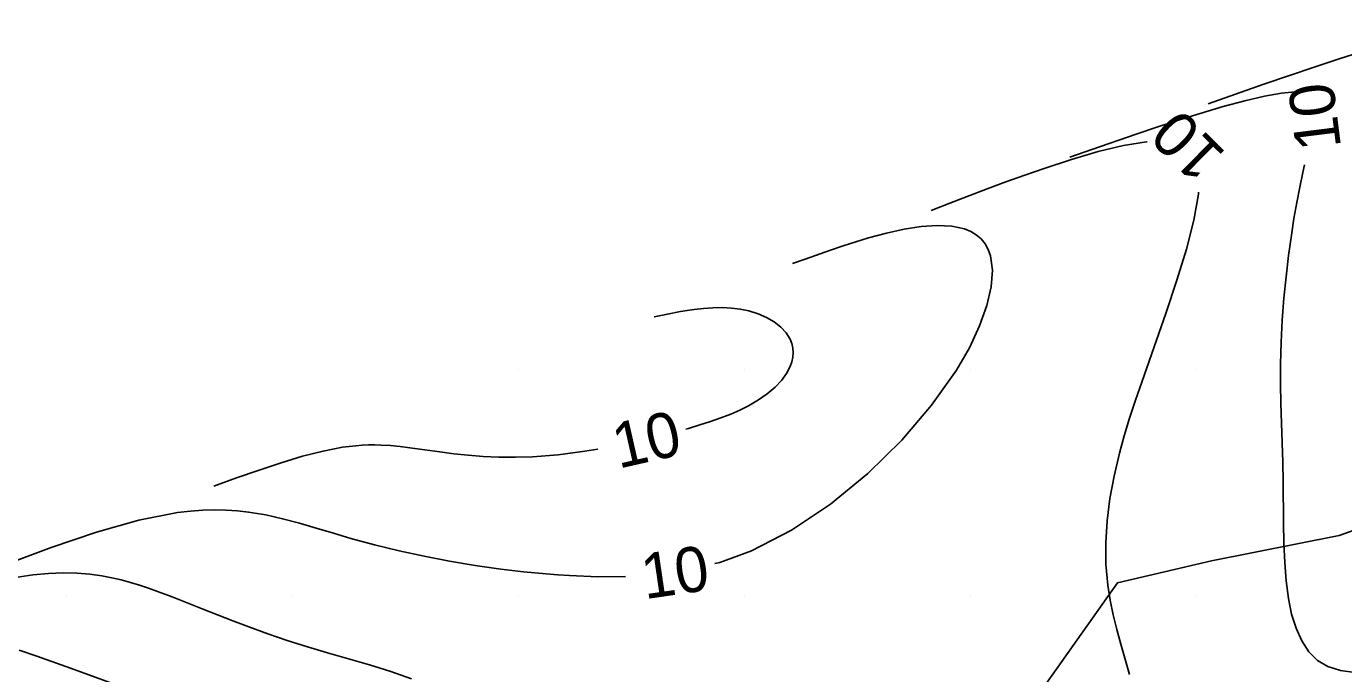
# Model space of a CAD drawing. Extents: x 2602990 to 2605851, y 618069 to 619180.
# Drawn here: x 2603268.2 to 2603326.5, y 618676.5 to 618705.2 of the extents above; entities that cross this region are included whole.
import ezdxf

# ---------------------------------------------------------------- set-up
doc = ezdxf.new("R2010")
doc.units = 0
for name, color, linetype in [('DTM Contours Major', 7, 'Continuous'), ('DTM Contours Major Text', 7, 'Continuous'), ('DTM Contours Minor', 7, 'Continuous'), ('DTM Contours Minor Text', 7, 'Continuous'), ('Exist DTM Crownline', 7, 'Continuous'), ('Exist DTM QL2 LIDAR Elevation Point', 7, 'Continuous'), ('Exist Roads EOP', 7, 'Continuous'), ('PH Exist DTM Obscure Area', 7, 'Continuous')]:
    doc.layers.add(name, color=color, linetype=linetype)

msp = doc.modelspace()

# ---------------------------------------------------------------- linework, layer by layer
at = {"layer": 'DTM Contours Major'}
for points in [[(2603298.703, 618681.399), (2603298.922, 618681.452), (2603300.327, 618681.963), (2603302.096, 618682.872), (2603303.826, 618684.031), (2603305.468, 618685.38), (2603306.974, 618686.857), (2603308.298, 618688.402), (2603309.392, 618689.952), (2603309.969, 618690.954), (2603310.42, 618691.915), (2603310.743, 618692.818), (2603310.933, 618693.647), (2603310.989, 618694.384), (2603310.906, 618695.013), (2603310.805, 618695.299), (2603310.664, 618695.551), (2603310.487, 618695.767), (2603310.275, 618695.949), (2603310.029, 618696.097), (2603309.751, 618696.211), (2603309.185, 618696.334), (2603308.539, 618696.363), (2603307.832, 618696.313), (2603307.079, 618696.195), (2603306.298, 618696.024), (2603305.505, 618695.812), (2603304.941, 618695.643), (2603304.38, 618695.463), (2603303.82, 618695.273), (2603302.704, 618694.875), (2603302.147, 618694.672)], [(2603267.217, 618681.317), (2603269.332, 618682.109), (2603271.345, 618682.787), (2603273.222, 618683.314), (2603274.93, 618683.652), (2603275.501, 618683.721), (2603276.048, 618683.762), (2603276.576, 618683.777), (2603277.086, 618683.767), (2603277.583, 618683.734), (2603278.069, 618683.679), (2603278.829, 618683.551), (2603279.577, 618683.384), (2603280.321, 618683.186), (2603281.068, 618682.968), (2603281.825, 618682.741), (2603282.6, 618682.513), (2603283.65, 618682.229), (2603284.734, 618681.965), (2603285.843, 618681.723), (2603286.967, 618681.506), (2603288.1, 618681.315), (2603289.231, 618681.154), (2603289.731, 618681.092), (2603290.231, 618681.036), (2603290.733, 618680.986), (2603291.24, 618680.941), (2603291.754, 618680.902), (2603292.276, 618680.869), (2603293.525, 618680.816), (2603294.756, 618680.82)]]:
    msp.add_lwpolyline(points, dxfattribs=at)
at = {"layer": 'DTM Contours Minor'}
for points in [[(2603327.402, 618704.073), (2603326.369, 618703.749), (2603325.275, 618703.391), (2603324.133, 618703.004), (2603322.955, 618702.596), (2603320.537, 618701.745)], [(2603324.388, 618702.273), (2603323.787, 618702.22), (2603323.023, 618702.084), (2603322.151, 618701.881), (2603321.196, 618701.624), (2603320.184, 618701.325), (2603319.26, 618701.036), (2603318.314, 618700.729), (2603317.352, 618700.407), (2603315.394, 618699.732), (2603314.407, 618699.387)], [(2603317.842, 618700.069), (2603317.808, 618700.068), (2603316.789, 618699.901), (2603315.667, 618699.63), (2603314.483, 618699.284), (2603313.28, 618698.89), (2603312.429, 618698.594), (2603311.588, 618698.291), (2603310.753, 618697.981), (2603309.1, 618697.349), (2603308.277, 618697.03)], [(2603327.023, 618676.582), (2603326.387, 618676.66), (2603325.828, 618676.836), (2603325.371, 618677.115), (2603324.989, 618677.498), (2603324.674, 618677.974), (2603324.423, 618678.532), (2603324.228, 618679.162), (2603324.086, 618679.854), (2603323.985, 618680.629), (2603323.923, 618681.45), (2603323.89, 618682.308), (2603323.875, 618683.195), (2603323.856, 618685.02), (2603323.835, 618685.882), (2603323.779, 618687.612), (2603323.755, 618688.481), (2603323.741, 618689.353), (2603323.743, 618690.228), (2603323.768, 618691.203), (2603323.817, 618692.177), (2603323.889, 618693.143), (2603323.981, 618694.094), (2603324.091, 618695.027), (2603324.216, 618695.933), (2603324.333, 618696.671), (2603324.457, 618697.382), (2603324.586, 618698.061), (2603324.719, 618698.703), (2603324.794, 618699.039)], [(2603317.06, 618676.484), (2603316.677, 618677.829), (2603316.497, 618678.485), (2603316.334, 618679.135), (2603316.197, 618679.785), (2603316.093, 618680.44), (2603316.011, 618681.374), (2603316.003, 618682.324), (2603316.064, 618683.292), (2603316.19, 618684.275), (2603316.374, 618685.273), (2603316.613, 618686.286), (2603316.825, 618687.055), (2603317.061, 618687.834), (2603317.318, 618688.627), (2603317.593, 618689.434), (2603318.673, 618692.516), (2603319.147, 618693.935), (2603319.569, 618695.313), (2603319.901, 618696.598), (2603320.107, 618697.741), (2603320.112, 618697.838)], [(2603297.424, 618687.353), (2603297.532, 618687.382), (2603298.037, 618687.533), (2603298.518, 618687.687), (2603298.975, 618687.848), (2603299.407, 618688.016), (2603299.814, 618688.194), (2603300.195, 618688.383), (2603300.634, 618688.639), (2603301.026, 618688.912), (2603301.367, 618689.2), (2603301.653, 618689.499), (2603301.881, 618689.806), (2603302.045, 618690.118), (2603302.118, 618690.325), (2603302.162, 618690.532), (2603302.175, 618690.737), (2603302.16, 618690.938), (2603302.114, 618691.134), (2603302.039, 618691.325), (2603301.865, 618691.604), (2603301.628, 618691.861), (2603301.336, 618692.092), (2603300.997, 618692.292), (2603300.62, 618692.457), (2603300.211, 618692.584), (2603299.831, 618692.662), (2603299.436, 618692.708), (2603299.031, 618692.727), (2603298.618, 618692.721), (2603298.201, 618692.693), (2603297.783, 618692.646), (2603297.486, 618692.603), (2603297.191, 618692.553), (2603296.603, 618692.439), (2603296.017, 618692.314)], [(2603276.536, 618684.822), (2603277.542, 618685.187), (2603278.537, 618685.539), (2603279.514, 618685.863), (2603280.461, 618686.148), (2603281.369, 618686.379), (2603282.228, 618686.543), (2603282.526, 618686.583), (2603282.817, 618686.614), (2603283.102, 618686.634), (2603283.381, 618686.646), (2603283.657, 618686.648), (2603283.93, 618686.643), (2603284.358, 618686.619), (2603284.784, 618686.578), (2603285.211, 618686.526), (2603286.533, 618686.337), (2603287.147, 618686.258), (2603287.787, 618686.191), (2603288.455, 618686.139), (2603289.152, 618686.107), (2603289.877, 618686.101), (2603290.632, 618686.124), (2603291.772, 618686.216), (2603292.949, 618686.368), (2603293.526, 618686.467)], [(2603267.761, 618680.786), (2603268.517, 618680.894), (2603269.217, 618680.958), (2603269.868, 618680.983), (2603270.476, 618680.971), (2603271.045, 618680.927), (2603271.584, 618680.854), (2603272.017, 618680.773), (2603272.435, 618680.676), (2603272.843, 618680.566), (2603273.243, 618680.443), (2603273.639, 618680.31), (2603274.034, 618680.169), (2603274.686, 618679.924), (2603276.016, 618679.4), (2603277.38, 618678.86), (2603278.076, 618678.595), (2603278.916, 618678.291), (2603279.78, 618677.998), (2603280.678, 618677.715), (2603281.57, 618677.451), (2603282.489, 618677.186), (2603283.424, 618676.91), (2603284.36, 618676.618), (2603285.286, 618676.299)], [(2603267.919, 618677.571), (2603268.702, 618677.305), (2603269.988, 618676.847), (2603272.632, 618675.888)]]:
    msp.add_lwpolyline(points, dxfattribs=at)
at = {"layer": 'Exist DTM Crownline'}
msp.add_spline([(2603233.488, 618380.754), (2603285.185, 618400.095), (2603335.457, 618418.629), (2603390.812, 618439.069), (2603440.087, 618457.325), (2603493.996, 618477.231), (2603542.655, 618495.301), (2603600.808, 618516.867), (2603653.659, 618536.362), (2603706.222, 618555.742), (2603764.811, 618577.593), (2603823.52, 618599.847), (2603878.564, 618620.56), (2603937.951, 618643.078), (2603997.369, 618665.789), (2604036.209, 618680.665), (2604055.311, 618688.017)], degree=3, dxfattribs=at)
at = {"layer": 'Exist DTM QL2 LIDAR Elevation Point'}
for p, q in [((2603320, 618700), (2603320, 618700)), ((2603290, 618690), (2603290, 618690)), ((2603300, 618690), (2603300, 618690)), ((2603310, 618690), (2603310, 618690)), ((2603320, 618690), (2603320, 618690)), ((2603270, 618680), (2603270, 618680)), ((2603280, 618680), (2603280, 618680)), ((2603290, 618680), (2603290, 618680)), ((2603300, 618680), (2603300, 618680)), ((2603310, 618680), (2603310, 618680)), ((2603320, 618680), (2603320, 618680))]:
    msp.add_line(p, q, dxfattribs=at)
at = {"layer": 'Exist Roads EOP'}
msp.add_spline([(2603230.17, 618389.98), (2603282.929, 618409.597), (2603332.773, 618427.868), (2603388.167, 618448.413), (2603437.203, 618466.721), (2603490.778, 618486.527), (2603539.039, 618504.558), (2603597.451, 618526.156), (2603651.053, 618545.972), (2603705.208, 618566.084), (2603762.02, 618587.183), (2603820.334, 618609.162), (2603876.341, 618629.99), (2603934.909, 618652.28), (2603996.409, 618675.568), (2604033.216, 618689.957), (2604052.01, 618697.199)], degree=3, dxfattribs=at)
at = {"layer": 'PH Exist DTM Obscure Area'}
msp.add_lwpolyline([(2603312.275, 618674.534), (2603316.519, 618680.542), (2603320.687, 618681.518), (2603326.337, 618682.64), (2603333.22, 618685.11), (2603342.124, 618693.497), (2603344.26, 618696.705), (2603346.835, 618701.137), (2603351.529, 618705.176), (2603356.329, 618704.642), (2603359.386, 618702.967), (2603361.164, 618700.839), (2603362.533, 618698.788), (2603364.69, 618695.764), (2603367.142, 618694.441)], dxfattribs=at)

# ---------------------------------------------------------------- texts
at = {"layer": 'DTM Contours Major Text'}
msp.add_text('10', height=2, rotation=8.33596, dxfattribs=at).set_placement((2603295.606, 618679.817))
at = {"layer": 'DTM Contours Minor Text'}
for rotation, p in [(97.16467, (2603326.42, 618699.818)), (135.49765, (2603321.387, 618699.539)), (12.80314, (2603294.442, 618685.593))]:
    msp.add_text('10', height=2, rotation=rotation, dxfattribs=at).set_placement(p)

doc.saveas('drawing.dxf')
